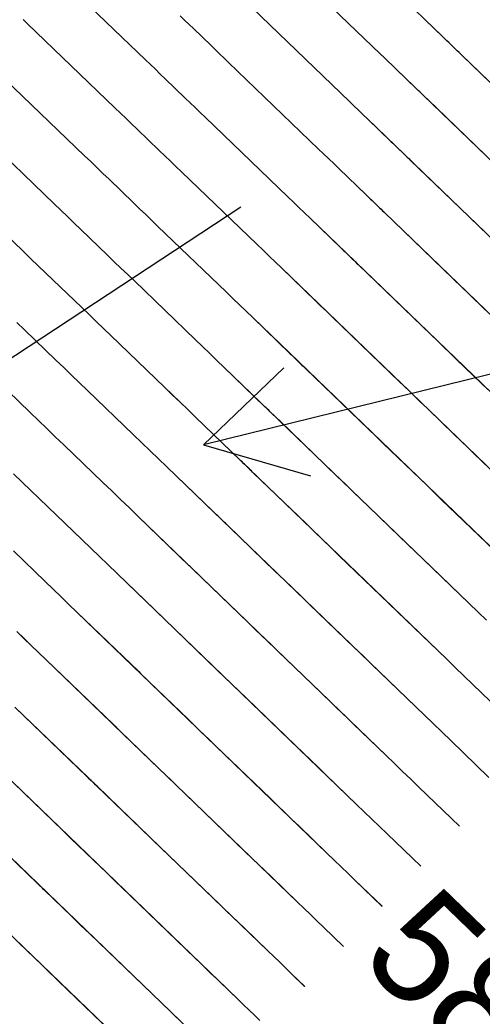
# Model space of a CAD drawing. Extents: x 954385 to 988206, y 1868364 to 1924553.
# Drawn here: x 955845.2 to 955870.1, y 1923025.4 to 1923079 of the extents above; entities that cross this region are included whole.
import ezdxf

# ---------------------------------------------------------------- set-up
doc = ezdxf.new("R2010")
doc.units = 0
for name, color, linetype in [('16', 7, 'Continuous'), ('26', 7, 'Continuous'), ('5', 7, 'Continuous'), ('6', 7, 'Continuous'), ('7', 7, 'Continuous')]:
    doc.layers.add(name, color=color, linetype=linetype)

msp = doc.modelspace()

# ---------------------------------------------------------------- linework, layer by layer
at = {"layer": '16'}
for points in [[(955835.511, 1923109.346), (955850.812, 1923094.647), (955850.853, 1923094.607), (955851.425, 1923094.057), (955851.51, 1923093.975), (955851.595, 1923093.893), (955851.68, 1923093.811), (955851.765, 1923093.729), (955858.541, 1923087.219), (955858.686, 1923087.08), (955858.831, 1923086.94), (955858.975, 1923086.801), (955859.12, 1923086.662), (955859.699, 1923086.104), (955859.843, 1923085.965), (955859.988, 1923085.826), (955860.133, 1923085.686), (955860.277, 1923085.547), (955866.302, 1923079.758), (955866.486, 1923079.581), (955866.67, 1923079.404), (955866.855, 1923079.227), (955867.039, 1923079.049), (955881.856, 1923064.773)], [(955859.007, 1923082.606), (955864.64, 1923077.193), (955864.854, 1923076.988), (955865.068, 1923076.782), (955865.281, 1923076.577), (955865.494, 1923076.371), (955880.149, 1923062.252)], [(955875.029, 1923054.687), (955860.861, 1923068.338), (955860.56, 1923068.628), (955860.259, 1923068.917), (955859.958, 1923069.207), (955859.656, 1923069.497), (955855.198, 1923073.781), (955854.93, 1923074.039), (955854.662, 1923074.297), (955854.394, 1923074.555), (955854.126, 1923074.813), (955853.055, 1923075.845), (955852.787, 1923076.102), (955852.519, 1923076.36), (955852.251, 1923076.618), (955851.983, 1923076.876), (955846.86, 1923081.798)], [(955876.736, 1923057.209), (955862.406, 1923071.015), (955862.134, 1923071.277), (955861.862, 1923071.539), (955861.59, 1923071.801), (955861.318, 1923072.062), (955856.468, 1923076.723), (955856.23, 1923076.951), (955855.993, 1923077.179), (955855.756, 1923077.407), (955855.519, 1923077.636), (955854.571, 1923078.549), (955854.334, 1923078.777), (955854.097, 1923079.005), (955853.86, 1923079.233)], [(955857.738, 1923079.664), (955862.979, 1923074.628), (955863.222, 1923074.394), (955863.465, 1923074.161), (955863.707, 1923073.927), (955863.95, 1923073.693), (955878.442, 1923059.73)], [(955873.322, 1923052.165), (955859.317, 1923065.66), (955858.987, 1923065.978), (955858.656, 1923066.296), (955858.326, 1923066.614), (955857.995, 1923066.932), (955853.928, 1923070.84), (955853.629, 1923071.127), (955853.33, 1923071.415), (955853.031, 1923071.702), (955852.733, 1923071.99), (955851.539, 1923073.14), (955851.24, 1923073.428), (955850.941, 1923073.715), (955850.643, 1923074.003), (955850.344, 1923074.29), (955845.634, 1923078.815), (955845.403, 1923079.037)], [(955871.616, 1923049.644), (955857.773, 1923062.982), (955857.413, 1923063.328), (955857.053, 1923063.674), (955856.694, 1923064.02), (955856.334, 1923064.366), (955852.658, 1923067.899), (955852.328, 1923068.215), (955851.999, 1923068.532), (955851.669, 1923068.85), (955851.34, 1923069.167), (955850.022, 1923070.436), (955849.693, 1923070.753), (955849.364, 1923071.07), (955849.034, 1923071.387), (955848.704, 1923071.704), (955844.408, 1923075.832)], [(955843.182, 1923072.849), (955847.065, 1923069.118), (955847.425, 1923068.772), (955847.786, 1923068.425), (955848.146, 1923068.079), (955848.506, 1923067.732), (955849.947, 1923066.344), (955850.307, 1923065.997), (955850.667, 1923065.65), (955851.027, 1923065.304), (955851.388, 1923064.957), (955854.672, 1923061.801), (955855.062, 1923061.427), (955855.451, 1923061.053), (955855.839, 1923060.678), (955856.228, 1923060.304), (955869.909, 1923047.122), (955870.358, 1923046.69)], [(955841.956, 1923069.867), (955845.425, 1923066.533), (955845.817, 1923066.157), (955846.208, 1923065.78), (955846.599, 1923065.404), (955846.99, 1923065.027), (955848.553, 1923063.521), (955848.944, 1923063.144), (955849.335, 1923062.768), (955849.727, 1923062.392), (955850.118, 1923062.016), (955853.011, 1923059.236), (955853.429, 1923058.833), (955853.848, 1923058.431), (955854.266, 1923058.029), (955854.684, 1923057.626), (955868.203, 1923044.601), (955868.677, 1923044.144), (955869.151, 1923043.686), (955869.625, 1923043.229), (955870.099, 1923042.771), (955871.995, 1923040.941)], [(955870.496, 1923038.219), (955868.441, 1923040.203), (955867.969, 1923040.659), (955867.496, 1923041.115), (955867.024, 1923041.57), (955866.551, 1923042.026), (955853.139, 1923054.948), (955852.692, 1923055.379), (955852.245, 1923055.809), (955851.797, 1923056.24), (955851.35, 1923056.67), (955848.848, 1923059.074), (955848.426, 1923059.48), (955848.004, 1923059.886), (955847.582, 1923060.292), (955847.16, 1923060.698), (955845.474, 1923062.323), (955845.052, 1923062.729)], [(955843.957, 1923059.619), (955845.767, 1923057.875), (955846.22, 1923057.439), (955846.672, 1923057.004), (955847.125, 1923056.568), (955847.578, 1923056.133), (955849.688, 1923054.105), (955850.165, 1923053.646), (955850.642, 1923053.188), (955851.119, 1923052.729), (955851.595, 1923052.27), (955864.957, 1923039.396), (955865.4, 1923038.97), (955865.842, 1923038.543), (955866.284, 1923038.116), (955866.726, 1923037.69), (955868.907, 1923035.584)], [(955844.879, 1923054.566), (955845.341, 1923054.121), (955845.803, 1923053.677), (955846.265, 1923053.232), (955848.115, 1923051.455), (955848.577, 1923051.011), (955849.039, 1923050.566), (955849.501, 1923050.122), (955849.963, 1923049.677), (955863.363, 1923036.766), (955863.775, 1923036.369), (955864.187, 1923035.971), (955864.599, 1923035.574), (955865.011, 1923035.177), (955866.822, 1923033.428)], [(955844.866, 1923050.415), (955846.58, 1923048.768), (955847.008, 1923048.357), (955847.436, 1923047.945), (955847.865, 1923047.533), (955848.293, 1923047.12), (955861.769, 1923034.135), (955862.151, 1923033.768), (955862.532, 1923033.4), (955862.914, 1923033.032), (955863.295, 1923032.664), (955864.737, 1923031.272)], [(955862.652, 1923029.116), (955861.58, 1923030.151), (955861.229, 1923030.49), (955860.878, 1923030.828), (955860.527, 1923031.167), (955860.176, 1923031.505), (955846.622, 1923044.564), (955846.228, 1923044.944), (955845.834, 1923045.323), (955845.439, 1923045.702), (955845.045, 1923046.082)], [(955860.567, 1923026.96), (955859.864, 1923027.638), (955859.544, 1923027.947), (955859.223, 1923028.257), (955858.902, 1923028.566), (955858.582, 1923028.875), (955844.952, 1923042.008)], [(955858.149, 1923025.125), (955857.859, 1923025.405), (955857.568, 1923025.685), (955857.278, 1923025.965), (955856.988, 1923026.245), (955843.281, 1923039.451)], [(955855.394, 1923023.615), (955841.61, 1923036.895)], [(955853.8, 1923020.984), (955839.94, 1923034.339)]]:
    msp.add_lwpolyline(points, dxfattribs=at)
at = {"layer": '26'}
for points in [[(955857.131, 1923068.928), (955812.162, 1923039.357), (955814.855, 1923044.718), (955812.162, 1923039.357), (955818.151, 1923039.705)], [(955907.131, 1923068.928), (955855.113, 1923056.134), (955859.442, 1923060.288), (955855.113, 1923056.134), (955860.875, 1923054.462)]]:
    msp.add_lwpolyline(points, dxfattribs=at)
at = {"layer": '6'}
for points in [[(955857.738, 1923079.664), (955862.979, 1923074.628), (955863.222, 1923074.395), (955863.465, 1923074.161), (955863.708, 1923073.927), (955863.95, 1923073.694), (955865.235, 1923072.455), (955865.32, 1923072.373), (955865.406, 1923072.291), (955865.491, 1923072.209), (955865.576, 1923072.127), (955865.917, 1923071.799), (955866.002, 1923071.717), (955866.087, 1923071.635), (955866.172, 1923071.553), (955866.258, 1923071.471), (955870.756, 1923067.135)], [(955870.358, 1923046.69), (955869.909, 1923047.122), (955867.378, 1923049.56), (955866.957, 1923049.966), (955866.536, 1923050.371), (955866.115, 1923050.777), (955865.694, 1923051.182), (955864.01, 1923052.805), (955863.589, 1923053.21), (955863.168, 1923053.616), (955862.747, 1923054.022), (955862.326, 1923054.427), (955859.224, 1923057.418), (955859.157, 1923057.482), (955859.091, 1923057.546), (955859.025, 1923057.609), (955858.958, 1923057.673), (955858.693, 1923057.929), (955858.627, 1923057.993), (955858.56, 1923058.057), (955858.494, 1923058.12), (955858.428, 1923058.184), (955856.228, 1923060.304), (955855.84, 1923060.679), (955855.451, 1923061.053), (955855.062, 1923061.427), (955854.673, 1923061.801), (955851.388, 1923064.957), (955851.028, 1923065.304), (955850.667, 1923065.65), (955850.307, 1923065.997), (955849.947, 1923066.344), (955848.506, 1923067.732), (955848.146, 1923068.078), (955847.786, 1923068.425), (955847.425, 1923068.772), (955847.065, 1923069.118), (955843.182, 1923072.85)], [(955844.866, 1923050.416), (955846.58, 1923048.769), (955847.009, 1923048.357), (955847.437, 1923047.945), (955847.865, 1923047.533), (955848.293, 1923047.121), (955851.62, 1923043.914), (955851.715, 1923043.822), (955851.81, 1923043.731), (955852, 1923043.548), (955852.095, 1923043.456), (955852.19, 1923043.365), (955854.284, 1923041.347), (955854.648, 1923040.995), (955855.013, 1923040.644), (955855.378, 1923040.292), (955855.743, 1923039.941), (955858.716, 1923037.076), (955859.098, 1923036.709), (955859.48, 1923036.341), (955859.861, 1923035.974), (955860.243, 1923035.606), (955861.769, 1923034.135), (955862.151, 1923033.768), (955862.533, 1923033.4), (955862.914, 1923033.032), (955863.295, 1923032.664), (955864.737, 1923031.273)], [(955851.964, 1923022.753), (955847.298, 1923027.247), (955847.078, 1923027.459), (955846.858, 1923027.671), (955846.638, 1923027.883), (955846.418, 1923028.095), (955845.156, 1923029.312)]]:
    msp.add_lwpolyline(points, dxfattribs=at)
at = {"layer": '7'}
for points in [[(955872.441, 1923069.677), (955867.664, 1923074.281), (955867.575, 1923074.367), (955867.486, 1923074.453), (955867.397, 1923074.538), (955867.308, 1923074.624), (955866.953, 1923074.967), (955866.864, 1923075.052), (955866.775, 1923075.138), (955866.686, 1923075.224), (955866.597, 1923075.309), (955865.495, 1923076.372), (955865.281, 1923076.577), (955865.068, 1923076.783), (955864.854, 1923076.988), (955864.641, 1923077.193), (955859.008, 1923082.606)], [(955846.861, 1923081.798), (955851.983, 1923076.876), (955852.251, 1923076.618), (955852.519, 1923076.36), (955852.787, 1923076.102), (955853.055, 1923075.844), (955854.126, 1923074.813), (955854.394, 1923074.555), (955854.662, 1923074.297), (955854.93, 1923074.039), (955855.198, 1923073.782), (955859.657, 1923069.497), (955859.958, 1923069.208), (955860.259, 1923068.918), (955860.56, 1923068.628), (955860.862, 1923068.338), (955862.512, 1923066.747), (955862.59, 1923066.672), (955862.667, 1923066.597), (955862.745, 1923066.522), (955862.823, 1923066.448), (955863.133, 1923066.149), (955863.211, 1923066.074), (955863.289, 1923065.999), (955863.366, 1923065.924), (955863.444, 1923065.85), (955867.384, 1923062.052), (955867.722, 1923061.726), (955868.061, 1923061.399), (955868.4, 1923061.073), (955868.738, 1923060.747), (955870.093, 1923059.442), (955870.432, 1923059.116)], [(955853.86, 1923079.233), (955854.097, 1923079.005), (955854.334, 1923078.777), (955854.571, 1923078.549), (955855.519, 1923077.636), (955855.756, 1923077.407), (955855.993, 1923077.179), (955856.231, 1923076.951), (955856.468, 1923076.723), (955861.318, 1923072.063), (955861.59, 1923071.801), (955861.862, 1923071.539), (955862.134, 1923071.278), (955862.406, 1923071.016), (955863.874, 1923069.601), (955863.955, 1923069.523), (955864.037, 1923069.444), (955864.118, 1923069.366), (955864.199, 1923069.287), (955864.525, 1923068.974), (955864.607, 1923068.895), (955864.688, 1923068.817), (955864.769, 1923068.739), (955864.851, 1923068.66), (955869.07, 1923064.594), (955869.381, 1923064.294), (955869.692, 1923063.994), (955870.003, 1923063.694), (955870.314, 1923063.394)], [(955845.403, 1923079.038), (955845.634, 1923078.815), (955850.344, 1923074.29), (955850.643, 1923074.002), (955850.941, 1923073.715), (955851.24, 1923073.428), (955851.539, 1923073.14), (955852.733, 1923071.99), (955853.032, 1923071.702), (955853.33, 1923071.415), (955853.629, 1923071.127), (955853.928, 1923070.84), (955857.995, 1923066.932), (955858.326, 1923066.614), (955858.657, 1923066.296), (955858.987, 1923065.978), (955859.317, 1923065.66), (955861.151, 1923063.893), (955861.225, 1923063.821), (955861.298, 1923063.75), (955861.372, 1923063.679), (955861.446, 1923063.608), (955861.742, 1923063.324), (955861.816, 1923063.252), (955861.89, 1923063.181), (955861.963, 1923063.11), (955862.037, 1923063.039), (955865.698, 1923059.511), (955866.064, 1923059.158), (955866.43, 1923058.805), (955866.796, 1923058.452), (955867.162, 1923058.1), (955868.627, 1923056.689), (955868.993, 1923056.336), (955869.359, 1923055.983), (955869.725, 1923055.631), (955870.091, 1923055.278), (955873.323, 1923052.166)], [(955874.127, 1923072.218), (955869.071, 1923077.092), (955868.978, 1923077.181), (955868.886, 1923077.271), (955868.793, 1923077.36), (955868.7, 1923077.449), (955868.329, 1923077.806), (955868.236, 1923077.895), (955868.144, 1923077.985), (955868.051, 1923078.074), (955867.958, 1923078.163), (955867.039, 1923079.05)], [(955844.408, 1923075.833), (955848.704, 1923071.704), (955849.034, 1923071.387), (955849.364, 1923071.07), (955849.693, 1923070.753), (955850.022, 1923070.436), (955851.34, 1923069.167), (955851.669, 1923068.85), (955851.999, 1923068.533), (955852.328, 1923068.216), (955852.658, 1923067.899), (955856.334, 1923064.367), (955856.694, 1923064.021), (955857.054, 1923063.675), (955857.413, 1923063.328), (955857.773, 1923062.982), (955859.789, 1923061.038), (955859.859, 1923060.971), (955859.929, 1923060.903), (955859.999, 1923060.836), (955860.07, 1923060.768), (955860.35, 1923060.498), (955860.42, 1923060.431), (955860.49, 1923060.363), (955860.56, 1923060.296), (955860.63, 1923060.228), (955864.012, 1923056.969), (955864.406, 1923056.59), (955864.799, 1923056.21), (955865.193, 1923055.831), (955865.586, 1923055.452), (955867.161, 1923053.936), (955867.554, 1923053.556), (955867.948, 1923053.177), (955868.341, 1923052.798), (955868.735, 1923052.419), (955871.616, 1923049.644)], [(955871.995, 1923040.942), (955870.099, 1923042.772), (955869.625, 1923043.229), (955869.151, 1923043.686), (955868.677, 1923044.144), (955868.203, 1923044.601), (955866.022, 1923046.701), (955865.574, 1923047.133), (955865.125, 1923047.565), (955864.677, 1923047.997), (955864.228, 1923048.429), (955862.434, 1923050.157), (955861.986, 1923050.589), (955861.537, 1923051.022), (955861.089, 1923051.454), (955860.64, 1923051.886), (955857.817, 1923054.607), (955857.754, 1923054.668), (955857.692, 1923054.728), (955857.629, 1923054.788), (955857.567, 1923054.848), (955857.316, 1923055.089), (955857.254, 1923055.149), (955857.191, 1923055.21), (955857.129, 1923055.27), (955857.066, 1923055.33), (955854.684, 1923057.626), (955854.266, 1923058.029), (955853.848, 1923058.431), (955853.43, 1923058.834), (955853.011, 1923059.236), (955850.118, 1923062.016), (955849.727, 1923062.392), (955849.336, 1923062.768), (955848.945, 1923063.145), (955848.554, 1923063.521), (955846.99, 1923065.027), (955846.599, 1923065.404), (955846.208, 1923065.78), (955845.817, 1923066.156), (955845.425, 1923066.533), (955841.956, 1923069.867)], [(955870.496, 1923038.22), (955868.442, 1923040.203), (955867.969, 1923040.659), (955867.497, 1923041.115), (955867.024, 1923041.571), (955866.551, 1923042.026), (955864.659, 1923043.848), (955864.187, 1923044.304), (955863.714, 1923044.759), (955863.241, 1923045.215), (955862.768, 1923045.67), (955860.81, 1923047.557), (955860.358, 1923047.992), (955859.906, 1923048.427), (955859.454, 1923048.862), (955859.003, 1923049.298), (955856.41, 1923051.797), (955856.351, 1923051.853), (955856.293, 1923051.91), (955856.234, 1923051.967), (955856.175, 1923052.023), (955855.94, 1923052.25), (955855.881, 1923052.306), (955855.822, 1923052.363), (955855.763, 1923052.419), (955855.705, 1923052.476), (955853.14, 1923054.948), (955852.693, 1923055.379), (955852.245, 1923055.81), (955851.798, 1923056.24), (955851.35, 1923056.671), (955848.848, 1923059.074), (955848.426, 1923059.48), (955848.004, 1923059.886), (955847.582, 1923060.292), (955847.161, 1923060.698), (955845.474, 1923062.323), (955845.052, 1923062.729)], [(955868.907, 1923035.585), (955866.726, 1923037.69), (955866.284, 1923038.117), (955865.842, 1923038.543), (955865.4, 1923038.97), (955864.957, 1923039.396), (955863.187, 1923041.101), (955862.745, 1923041.527), (955862.302, 1923041.953), (955861.86, 1923042.379), (955861.417, 1923042.806), (955859.121, 1923045.018), (955858.698, 1923045.425), (955858.275, 1923045.833), (955857.852, 1923046.24), (955857.43, 1923046.647), (955855.003, 1923048.986), (955854.948, 1923049.039), (955854.893, 1923049.092), (955854.838, 1923049.145), (955854.783, 1923049.198), (955854.563, 1923049.41), (955854.508, 1923049.463), (955854.453, 1923049.516), (955854.398, 1923049.569), (955854.343, 1923049.622), (955851.595, 1923052.27), (955851.119, 1923052.729), (955850.642, 1923053.188), (955850.166, 1923053.647), (955849.689, 1923054.105), (955847.578, 1923056.133), (955847.125, 1923056.568), (955846.673, 1923057.004), (955846.22, 1923057.44), (955845.767, 1923057.875), (955843.957, 1923059.619)], [(955866.822, 1923033.429), (955865.011, 1923035.177), (955864.599, 1923035.574), (955864.187, 1923035.972), (955863.775, 1923036.369), (955863.363, 1923036.766), (955861.715, 1923038.353), (955861.303, 1923038.75), (955860.891, 1923039.147), (955860.479, 1923039.544), (955860.067, 1923039.941), (955857.432, 1923042.479), (955857.038, 1923042.859), (955856.644, 1923043.238), (955856.25, 1923043.618), (955855.857, 1923043.997), (955853.597, 1923046.175), (955853.494, 1923046.274), (955853.392, 1923046.373), (955853.187, 1923046.57), (955853.135, 1923046.62), (955853.084, 1923046.669), (955853.033, 1923046.718), (955852.982, 1923046.768), (955849.963, 1923049.677), (955849.502, 1923050.122), (955849.04, 1923050.567), (955848.577, 1923051.011), (955848.115, 1923051.456), (955846.266, 1923053.233), (955845.803, 1923053.677), (955845.341, 1923054.122), (955844.879, 1923054.566)], [(955845.045, 1923046.082), (955845.44, 1923045.703), (955845.834, 1923045.324), (955846.228, 1923044.944), (955846.622, 1923044.564), (955850.259, 1923041.059), (955850.346, 1923040.975), (955850.433, 1923040.891), (955850.608, 1923040.723), (955850.696, 1923040.639), (955850.783, 1923040.554), (955852.711, 1923038.696), (955853.046, 1923038.373), (955853.382, 1923038.049), (955853.718, 1923037.726), (955854.054, 1923037.402), (955857.366, 1923034.212), (955857.717, 1923033.873), (955858.068, 1923033.535), (955858.419, 1923033.197), (955858.771, 1923032.858), (955860.176, 1923031.505), (955860.527, 1923031.167), (955860.878, 1923030.828), (955861.229, 1923030.49), (955861.58, 1923030.151), (955862.651, 1923029.117)], [(955860.566, 1923026.961), (955859.864, 1923027.638), (955859.544, 1923027.948), (955859.223, 1923028.257), (955858.902, 1923028.566), (955858.582, 1923028.875), (955857.298, 1923030.111), (955856.978, 1923030.42), (955856.657, 1923030.729), (955856.336, 1923031.038), (955856.015, 1923031.347), (955852.365, 1923034.863), (955852.058, 1923035.159), (955851.751, 1923035.455), (955851.444, 1923035.75), (955851.138, 1923036.046), (955849.376, 1923037.744), (955849.297, 1923037.821), (955849.217, 1923037.898), (955849.057, 1923038.051), (955848.977, 1923038.128), (955848.897, 1923038.205), (955844.952, 1923042.008)], [(955843.281, 1923039.452), (955847.536, 1923035.351), (955847.608, 1923035.281), (955847.68, 1923035.212), (955847.861, 1923035.038), (955847.933, 1923034.968), (955847.97, 1923034.933), (955849.565, 1923033.396), (955849.842, 1923033.128), (955850.12, 1923032.86), (955850.398, 1923032.592), (955850.676, 1923032.325), (955854.665, 1923028.483), (955854.955, 1923028.203), (955855.245, 1923027.923), (955855.536, 1923027.643), (955855.826, 1923027.364), (955856.988, 1923026.245), (955857.278, 1923025.965), (955857.568, 1923025.685), (955857.859, 1923025.405), (955858.149, 1923025.125)], [(955853.834, 1923025.117), (955853.574, 1923025.367), (955853.314, 1923025.618), (955848.987, 1923029.786), (955848.738, 1923030.026), (955848.489, 1923030.266), (955848.24, 1923030.506), (955847.992, 1923030.746), (955846.563, 1923032.123), (955846.498, 1923032.185), (955846.433, 1923032.247), (955846.271, 1923032.403), (955846.206, 1923032.466), (955846.174, 1923032.497), (955841.611, 1923036.895)]]:
    msp.add_lwpolyline(points, dxfattribs=at)

# ---------------------------------------------------------------- texts
at = {"layer": '16'}
msp.add_text('580', height=6, rotation=315.9586, dxfattribs=at).set_placement((955863.421, 1923028.371))
at = {"layer": '5'}
msp.add_text('580', height=6, rotation=315.9516, dxfattribs=at).set_placement((955863.421, 1923028.372))

doc.saveas('drawing.dxf')
